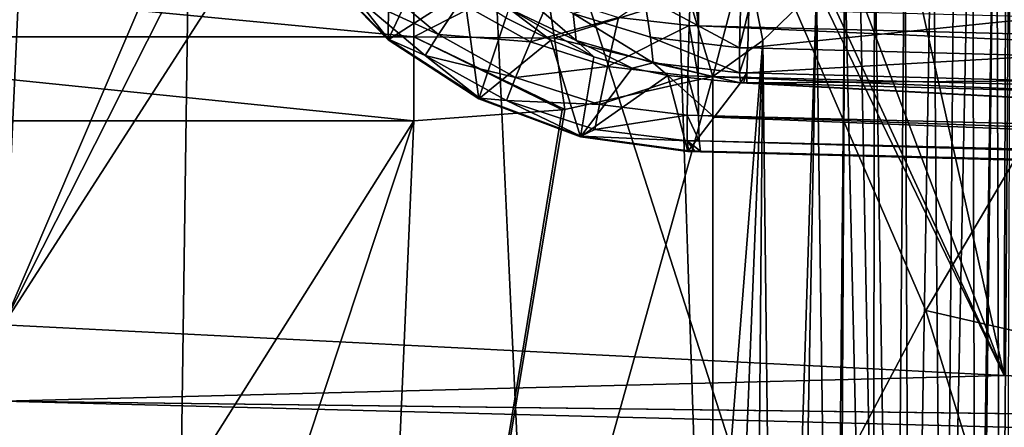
# Model space of a CAD drawing. Header units: metres. Extents: x -105 to 105, y -117 to 62.
# Tile 303 of 382: x 0.1 to 6.1, y -13.94 to -11.46. Entities that reach past the tile are written whole.
import ezdxf

# ---------------------------------------------------------------- set-up
doc = ezdxf.new("R2010")
doc.units = ezdxf.units.M
doc.layers.add('solid_509432_AD150_SW0001', color=7, linetype='CONTINUOUS')
doc.layers.add('solid_509432_AD150_SW0001_01', color=7, linetype='CONTINUOUS')

msp = doc.modelspace()

# ---------------------------------------------------------------- linework, layer by layer
at = {"layer": 'solid_509432_AD150_SW0001'}
for points in [[(3, -6.3, 3.6), (1.356257, 16.4984, 3.6), (0, -13.319448, 3.6)], [(3.100297, -7.190117, 3.6), (3, -6.3, 3.6), (0, -13.319448, 3.6)], [(3.396117, -8.035521, 3.6), (3.100297, -7.190117, 3.6), (0, -13.319448, 3.6)], [(-2.5, -11.562857, 64.813347), (2.5, -12.074873, 64.879997), (-2.5, -12.074873, 64.879997)]]:
    msp.add_3dface(points, dxfattribs=at)
at = {"layer": 'solid_509432_AD150_SW0001_01'}
for points in [[(1.560201, 19.454649, 71.878479), (-0.001912, 19.454506, 71.878471), (0, -90.568039, 71.879997)], [(1.560201, 19.454649, 71.878479), (0, -90.568039, 71.879997), (6.716792, -90.563103, 71.851799)], [(3.113525, 19.27993, 71.87394), (1.560201, 19.454649, 71.878479), (6.716792, -90.563103, 71.851799)], [(4.649279, 18.989752, 71.866493), (3.113525, 19.27993, 71.87394), (6.716792, -90.563103, 71.851799)], [(6.158848, 18.585764, 71.856293), (4.649279, 18.989752, 71.866493), (6.716792, -90.563103, 71.851799)], [(-1.356257, 16.4984, 3.6), (0, -13.319448, 3.6), (1.356257, 16.4984, 3.6)], [(6.55984, -11.636592, -16.094528), (0, -0.25, -16.299999), (7.520955, -10.166413, -16.121058)], [(5.620007, -13.231618, -16.065746), (0, -0.25, -16.299999), (6.55984, -11.636592, -16.094528)], [(4.713199, -14.944984, -16.034828), (0, -0.25, -16.299999), (5.620007, -13.231618, -16.065746)], [(0, -16.070114, -16.014524), (0, -0.25, -16.299999), (4.713199, -14.944984, -16.034828)], [(3.396117, -8.035521, 3.6), (0, -13.319448, 3.6), (6.096374, -13.627247, 3.6)], [(3.872695, -8.793983, 3.6), (3.396117, -8.035521, 3.6), (6.096374, -13.627247, 3.6)], [(4.506017, -9.427305, 3.6), (3.872695, -8.793983, 3.6), (6.096374, -13.627247, 3.6)], [(6.047307, -9.264956, 65.868752), (6.138668, -8.981604, 66.043945), (6.074553, -17.595037, 65.916748)], [(6.138668, -8.981604, 66.043945), (6.106372, -17.509573, 65.977058), (6.074553, -17.595037, 65.916748)], [(5.902319, -9.658127, 65.654457), (6.047307, -9.264956, 65.868752), (5.925223, -17.884823, 65.684578)], [(6.047307, -9.264956, 65.868752), (5.942903, -17.857277, 65.708664), (5.925223, -17.884823, 65.684578)], [(6.047307, -9.264956, 65.868752), (6.074553, -17.595037, 65.916748), (5.942903, -17.857277, 65.708664)], [(5.26448, -9.903883, 3.6), (4.506017, -9.427305, 3.6), (6.096374, -13.627247, 3.6)], [(5.902319, -9.658127, 65.654457), (5.925223, -17.884823, 65.684578), (5.728688, -18.121107, 65.458496)], [(5.7988, -9.905121, 65.531494), (5.902319, -9.658127, 65.654457), (5.728688, -18.121107, 65.458496)], [(6.109882, -10.199703, 3.6), (5.26448, -9.903883, 3.6), (6.096374, -13.627247, 3.6)], [(5.661281, -10.198153, 65.394806), (5.7988, -9.905121, 65.531494), (5.728688, -18.121107, 65.458496)], [(5.490925, -10.515148, 65.257301), (5.661281, -10.198153, 65.394806), (5.524086, -18.308847, 65.281715)], [(5.661281, -10.198153, 65.394806), (5.728688, -18.121107, 65.458496), (5.524086, -18.308847, 65.281715)], [(6.109882, -10.199703, 3.6), (6.096374, -13.627247, 3.6), (12.603499, -13.940187, 3.6)], [(5.306226, -10.811769, 65.139053), (5.490925, -10.515148, 65.257301), (5.427034, -18.392048, 65.213127)], [(5.490925, -10.515148, 65.257301), (5.524086, -18.308847, 65.281715), (5.427034, -18.392048, 65.213127)], [(20.34462, -11.548565, 2.382862), (4.238843, -11.141292, 1.961118), (4.247155, -10.76178, 2.010187)], [(20.34462, -11.548565, 2.382862), (4.247155, -10.76178, 2.010187), (20.352932, -11.169054, 2.431932)], [(5.125903, -11.061512, 65.048767), (5.306226, -10.811769, 65.139053), (5.296851, -18.498127, 65.133781)], [(5.306226, -10.811769, 65.139053), (5.427034, -18.392048, 65.213127), (5.296851, -18.498127, 65.133781)], [(2.349823, -10.891192, -11.332865), (1.883334, -11.108073, 0.45), (2.34398, -11.580997, 0.45)], [(2.569475, -11.101018, -11.432611), (2.349823, -10.891192, -11.332865), (2.34398, -11.580997, 0.45)], [(-2.5, -11.084967, 64.617836), (2.5, -11.084967, 64.617836), (2.5, -11.562857, 64.813347)], [(-2.5, -11.562857, 64.813347), (-2.5, -11.084967, 64.617836), (2.5, -11.562857, 64.813347)], [(3.294847, -11.15746, 64.686241), (2.5, -11.562857, 64.813347), (2.5, -11.084967, 64.617836)], [(4.521234, -11.046012, 64.813194), (4.321801, -11.805166, 64.879997), (4.173736, -11.316555, 64.813881)], [(4.521234, -11.046012, 64.813194), (4.625338, -11.586637, 64.903168), (4.321801, -11.805166, 64.879997)], [(4.521234, -11.046012, 64.813194), (4.952932, -11.268745, 64.982193), (4.625338, -11.586637, 64.903168)], [(4.952932, -11.268745, 64.982193), (5.125903, -11.061512, 65.048767), (5.055554, -18.679115, 65.019463)], [(5.125903, -11.061512, 65.048767), (5.084858, -18.658161, 65.031288), (5.055554, -18.679115, 65.019463)], [(5.125903, -11.061512, 65.048767), (5.296851, -18.498127, 65.133781), (5.084858, -18.658161, 65.031288)], [(1.885472, -11.104625, 0.541281), (2.346279, -11.577345, 0.54938), (1.883334, -11.108073, 0.45)], [(2.346279, -11.577345, 0.54938), (2.34398, -11.580997, 0.45), (1.883334, -11.108073, 0.45)], [(2.136643, -11.31153, 0.884094), (2.346279, -11.577345, 0.54938), (1.885472, -11.104625, 0.541281)], [(2.805463, -11.285455, -11.518799), (2.569475, -11.101018, -11.432611), (2.34398, -11.580997, 0.45)], [(3.294847, -11.15746, 64.686241), (3.356278, -11.57152, 64.830963), (2.5, -11.562857, 64.813347)], [(4.173736, -11.316555, 64.813881), (3.356278, -11.57152, 64.830963), (3.294847, -11.15746, 64.686241)], [(3.746207, -11.445631, 1.804657), (4.191612, -11.140427, 1.959881), (4.177744, -11.495235, 1.815957)], [(4.23363, -11.496091, 1.817606), (4.177744, -11.495235, 1.815957), (4.191612, -11.140427, 1.959881)], [(4.238843, -11.141292, 1.961118), (4.23363, -11.496091, 1.817606), (4.191612, -11.140427, 1.959881)], [(20.339405, -11.903365, 2.239351), (4.23363, -11.496091, 1.817606), (4.238843, -11.141292, 1.961118)], [(20.339405, -11.903365, 2.239351), (4.238843, -11.141292, 1.961118), (20.34462, -11.548565, 2.382862)], [(2.136643, -11.31153, 0.884094), (2.23951, -11.203443, 1.236983), (2.650045, -11.549879, 1.247733)], [(2.650045, -11.549879, 1.247733), (2.23951, -11.203443, 1.236983), (2.780356, -11.354506, 1.55046)], [(3.068848, -11.223845, -12.283575), (3.078292, -11.391722, -11.955379), (3.488967, -11.585242, -12.046624)], [(3.469836, -11.421808, -12.381981), (3.068848, -11.223845, -12.283575), (3.488967, -11.585242, -12.046624)], [(4.625338, -11.586637, 64.903168), (4.952932, -11.268745, 64.982193), (4.711643, -18.904358, 64.918365)], [(4.952932, -11.268745, 64.982193), (4.808852, -18.844469, 64.940208), (4.711643, -18.904358, 64.918365)], [(4.952932, -11.268745, 64.982193), (5.055554, -18.679115, 65.019463), (4.808852, -18.844469, 64.940208)], [(2.569329, -11.676995, 0.895424), (2.346279, -11.577345, 0.54938), (2.136643, -11.31153, 0.884094)], [(2.569329, -11.676995, 0.895424), (2.136643, -11.31153, 0.884094), (2.650045, -11.549879, 1.247733)], [(2.805463, -11.285455, -11.518799), (2.34398, -11.580997, 0.45), (2.896869, -11.941545, 0.45)], [(3.210955, -11.593109, 1.561736), (2.780356, -11.354506, 1.55046), (3.332319, -11.313459, 1.793819)], [(3.061261, -11.447532, -11.593029), (2.805463, -11.285455, -11.518799), (2.896869, -11.941545, 0.45)], [(3.210955, -11.593109, 1.561736), (3.332319, -11.313459, 1.793819), (3.746207, -11.445631, 1.804657)], [(4.173736, -11.316555, 64.813881), (4.321801, -11.805166, 64.879997), (3.356278, -11.57152, 64.830963)], [(3.90315, -11.318666, -12.750823), (3.469836, -11.421808, -12.381981), (3.941916, -11.564662, -12.460884)], [(3.90315, -11.318666, -12.750823), (3.941916, -11.564662, -12.460884), (4.484761, -11.629922, -12.49807)], [(4.489784, -11.39509, -12.795807), (3.90315, -11.318666, -12.750823), (4.484761, -11.629922, -12.49807)], [(2.650045, -11.549879, 1.247733), (2.780356, -11.354506, 1.55046), (3.210955, -11.593109, 1.561736)], [(3.078292, -11.391722, -11.955379), (3.061261, -11.447532, -11.593029), (3.334795, -11.584845, -11.654866)], [(3.078292, -11.391722, -11.955379), (3.334795, -11.584845, -11.654866), (3.596959, -11.686276, -11.701299)], [(3.488967, -11.585242, -12.046624), (3.078292, -11.391722, -11.955379), (3.596959, -11.686276, -11.701299)], [(4.540195, -11.396964, -12.79553), (4.489784, -11.39509, -12.795807), (4.484761, -11.629922, -12.49807)], [(4.533916, -11.631338, -12.498183), (4.540195, -11.396964, -12.79553), (4.484761, -11.629922, -12.49807)], [(6.36009, -11.444677, -12.794709), (4.540195, -11.396964, -12.79553), (4.533916, -11.631338, -12.498183)], [(3.334795, -11.584845, -11.654866), (3.061261, -11.447532, -11.593029), (2.896869, -11.941545, 0.45)], [(3.679512, -11.744206, 1.574005), (3.210955, -11.593109, 1.561736), (3.746207, -11.445631, 1.804657)], [(3.469836, -11.421808, -12.381981), (3.488967, -11.585242, -12.046624), (3.958287, -11.721606, -12.117974)], [(3.941916, -11.564662, -12.460884), (3.469836, -11.421808, -12.381981), (3.958287, -11.721606, -12.117974)], [(3.679512, -11.744206, 1.574005), (3.746207, -11.445631, 1.804657), (4.177744, -11.495235, 1.815957)], [(6.353811, -11.679051, -12.497362), (6.36009, -11.444677, -12.794709), (4.533916, -11.631338, -12.498183)], [(3.679512, -11.744206, 1.574005), (4.177744, -11.495235, 1.815957), (4.168489, -11.802157, 1.58681)], [(4.231853, -11.803078, 1.588997), (4.168489, -11.802157, 1.58681), (4.177744, -11.495235, 1.815957)], [(4.23363, -11.496091, 1.817606), (4.231853, -11.803078, 1.588997), (4.177744, -11.495235, 1.815957)], [(20.337629, -12.210352, 2.010741), (4.231853, -11.803078, 1.588997), (4.23363, -11.496091, 1.817606)], [(20.337629, -12.210352, 2.010741), (4.23363, -11.496091, 1.817606), (20.339405, -11.903365, 2.239351)], [(-2.5, -11.562857, 64.813347), (2.5, -11.562857, 64.813347), (2.5, -12.074873, 64.879997)], [(2.346279, -11.577345, 0.54938), (2.899452, -11.937839, 0.555567), (2.34398, -11.580997, 0.45)], [(2.569329, -11.676995, 0.895424), (2.899452, -11.937839, 0.555567), (2.346279, -11.577345, 0.54938)], [(2.5, -11.562857, 64.813347), (3.420355, -12.007018, 64.879997), (3.403921, -12.009431, 64.879997)], [(3.356278, -11.57152, 64.830963), (3.420355, -12.007018, 64.879997), (2.5, -11.562857, 64.813347)], [(2.5, -11.562857, 64.813347), (3.403921, -12.009431, 64.879997), (2.5, -12.074873, 64.879997)], [(2.569329, -11.676995, 0.895424), (2.650045, -11.549879, 1.247733), (3.119612, -11.810883, 1.26003)], [(3.119612, -11.810883, 1.26003), (2.650045, -11.549879, 1.247733), (3.210955, -11.593109, 1.561736)], [(3.356278, -11.57152, 64.830963), (4.321801, -11.805166, 64.879997), (3.420355, -12.007018, 64.879997)], [(3.941916, -11.564662, -12.460884), (3.958287, -11.721606, -12.117974), (4.484816, -11.782712, -12.150979)], [(4.484761, -11.629922, -12.49807), (3.941916, -11.564662, -12.460884), (4.484816, -11.782712, -12.150979)], [(2.899452, -11.937839, 0.555567), (2.896869, -11.941545, 0.45), (2.34398, -11.580997, 0.45)], [(3.334795, -11.584845, -11.654866), (2.896869, -11.941545, 0.45), (3.515469, -12.172397, 0.45)], [(3.119612, -11.810883, 1.26003), (3.210955, -11.593109, 1.561736), (3.679512, -11.744206, 1.574005)], [(3.596959, -11.686276, -11.701299), (3.334795, -11.584845, -11.654866), (3.515469, -12.172397, 0.45)], [(3.488967, -11.585242, -12.046624), (3.596959, -11.686276, -11.701299), (3.829597, -11.754066, -11.733313)], [(3.958287, -11.721606, -12.117974), (3.488967, -11.585242, -12.046624), (3.829597, -11.754066, -11.733313)], [(4.625338, -11.586637, 64.903168), (4.321801, -15.460148, 64.879997), (4.321801, -11.805166, 64.879997)], [(4.625338, -11.586637, 64.903168), (4.321801, -19.115118, 64.879997), (4.321801, -15.460148, 64.879997)], [(4.625338, -11.586637, 64.903168), (4.562484, -18.990595, 64.894531), (4.321801, -19.115118, 64.879997)], [(4.533916, -11.631338, -12.498183), (4.484761, -11.629922, -12.49807), (4.484816, -11.782712, -12.150979)], [(4.529762, -11.783806, -12.151597), (4.533916, -11.631338, -12.498183), (4.484816, -11.782712, -12.150979)], [(6.353811, -11.679051, -12.497362), (4.533916, -11.631338, -12.498183), (4.529762, -11.783806, -12.151597)], [(4.625338, -11.586637, 64.903168), (4.711643, -18.904358, 64.918365), (4.562484, -18.990595, 64.894531)], [(7.509874, -13.667525, -15.956194), (5.620007, -13.231618, -16.065746), (6.55984, -11.636592, -16.094528)], [(3.06425, -11.952572, 0.908384), (2.899452, -11.937839, 0.555567), (2.569329, -11.676995, 0.895424)], [(3.06425, -11.952572, 0.908384), (2.569329, -11.676995, 0.895424), (3.119612, -11.810883, 1.26003)], [(3.829597, -11.754066, -11.733313), (3.596959, -11.686276, -11.701299), (3.515469, -12.172397, 0.45)], [(6.349657, -11.831519, -12.150776), (6.353811, -11.679051, -12.497362), (4.529762, -11.783806, -12.151597)], [(3.630741, -11.976718, 1.273414), (3.119612, -11.810883, 1.26003), (3.679512, -11.744206, 1.574005)], [(4.04843, -11.800074, -11.756734), (3.829597, -11.754066, -11.733313), (3.515469, -12.172397, 0.45)], [(3.630741, -11.976718, 1.273414), (3.679512, -11.744206, 1.574005), (4.168489, -11.802157, 1.58681)], [(3.958287, -11.721606, -12.117974), (3.829597, -11.754066, -11.733313), (4.04843, -11.800074, -11.756734)], [(3.958287, -11.721606, -12.117974), (4.04843, -11.800074, -11.756734), (4.489945, -11.843668, -11.77749)], [(4.484816, -11.782712, -12.150979), (3.958287, -11.721606, -12.117974), (4.489945, -11.843668, -11.77749)], [(2.176322, -19.503014, 64.879997), (3.420355, -12.007018, 64.879997), (4.321801, -11.805166, 64.879997)], [(4.321801, -15.460148, 64.879997), (2.176322, -19.503014, 64.879997), (4.321801, -11.805166, 64.879997)], [(3.06425, -11.952572, 0.908384), (3.119612, -11.810883, 1.26003), (3.630741, -11.976718, 1.273414)], [(4.04843, -11.800074, -11.756734), (3.515469, -12.172397, 0.45), (4.169757, -12.262272, 0.45)], [(3.630741, -11.976718, 1.273414), (4.168489, -11.802157, 1.58681), (4.164449, -12.041169, 1.28739)], [(4.04843, -11.800074, -11.756734), (4.329851, -12.05297, -5.663743), (4.489945, -11.843668, -11.77749)], [(4.04843, -11.800074, -11.756734), (4.169757, -12.262272, 0.45), (4.329851, -12.05297, -5.663743)], [(4.23363, -12.042261, 1.290176), (4.164449, -12.041169, 1.28739), (4.168489, -11.802157, 1.58681)], [(4.231853, -11.803078, 1.588997), (4.23363, -12.042261, 1.290176), (4.168489, -11.802157, 1.58681)], [(20.339405, -12.449535, 1.71192), (4.23363, -12.042261, 1.290176), (4.231853, -11.803078, 1.588997)], [(20.339405, -12.449535, 1.71192), (4.231853, -11.803078, 1.588997), (20.337629, -12.210352, 2.010741)], [(4.529762, -11.783806, -12.151597), (4.484816, -11.782712, -12.150979), (4.489945, -11.843668, -11.77749)], [(4.529762, -11.783806, -12.151597), (4.489945, -11.843668, -11.77749), (4.509175, -11.844162, -11.777771)], [(4.529762, -11.783806, -12.151597), (4.509175, -11.844162, -11.777771), (4.527998, -11.844652, -11.777858)], [(6.349657, -11.831519, -12.150776), (4.529762, -11.783806, -12.151597), (4.527998, -11.844652, -11.777858)], [(4.329851, -12.05297, -5.663743), (20.144201, -12.680832, 0.45), (4.489945, -11.843668, -11.77749)], [(20.144201, -12.680832, 0.45), (4.509175, -11.844162, -11.777771), (4.489945, -11.843668, -11.77749)], [(20.144201, -12.680832, 0.45), (4.527998, -11.844652, -11.777858), (4.509175, -11.844162, -11.777771)], [(6.349657, -11.831519, -12.150776), (4.527998, -11.844652, -11.777858), (6.347893, -11.892365, -11.777037)], [(20.144201, -12.680832, 0.45), (6.347893, -11.892365, -11.777037), (4.527998, -11.844652, -11.777858)], [(2.899452, -11.937839, 0.555567), (3.518245, -12.168623, 0.559538), (2.896869, -11.941545, 0.45)], [(3.06425, -11.952572, 0.908384), (3.518245, -12.168623, 0.559538), (2.899452, -11.937839, 0.555567)], [(3.518245, -12.168623, 0.559538), (3.515469, -12.172397, 0.45), (2.896869, -11.941545, 0.45)], [(3.603078, -12.127996, 0.922494), (3.518245, -12.168623, 0.559538), (3.06425, -11.952572, 0.908384)], [(3.603078, -12.127996, 0.922494), (3.06425, -11.952572, 0.908384), (3.630741, -11.976718, 1.273414)], [(3.603078, -12.127996, 0.922494), (3.630741, -11.976718, 1.273414), (4.164449, -12.041169, 1.28739)], [(2.176322, -19.503014, 64.879997), (3.403921, -12.009431, 64.879997), (3.420355, -12.007018, 64.879997)], [(2.176322, -19.503014, 64.879997), (2.5, -12.074873, 64.879997), (3.403921, -12.009431, 64.879997)], [(3.603078, -12.127996, 0.922494), (4.164449, -12.041169, 1.28739), (4.165888, -12.196677, 0.937231)], [(4.238843, -12.198068, 0.9406), (4.165888, -12.196677, 0.937231), (4.164449, -12.041169, 1.28739)], [(4.23363, -12.042261, 1.290176), (4.238843, -12.198068, 0.9406), (4.164449, -12.041169, 1.28739)], [(4.329851, -12.05297, -5.663743), (4.169757, -12.262272, 0.45), (20.144201, -12.680832, 0.45)], [(20.34462, -12.605342, 1.362345), (4.238843, -12.198068, 0.9406), (4.23363, -12.042261, 1.290176)], [(20.34462, -12.605342, 1.362345), (4.23363, -12.042261, 1.290176), (20.339405, -12.449535, 1.71192)], [(-2.18063, -19.502502, 64.879997), (-2.5, -12.074873, 64.879997), (2.5, -12.074873, 64.879997)], [(-0.002188, -19.632654, 64.879997), (-2.18063, -19.502502, 64.879997), (2.5, -12.074873, 64.879997)], [(2.176322, -19.503014, 64.879997), (-0.002188, -19.632654, 64.879997), (2.5, -12.074873, 64.879997)], [(3.518245, -12.168623, 0.559538), (4.172666, -12.258468, 0.561098), (3.515469, -12.172397, 0.45)], [(3.515469, -12.172397, 0.45), (4.172666, -12.258468, 0.561098), (4.169757, -12.262272, 0.45)], [(3.603078, -12.127996, 0.922494), (4.165888, -12.196677, 0.937231), (3.518245, -12.168623, 0.559538)], [(4.165888, -12.196677, 0.937231), (4.172666, -12.258468, 0.561098), (3.518245, -12.168623, 0.559538)], [(4.209868, -12.259409, 0.56206), (4.172666, -12.258468, 0.561098), (4.165888, -12.196677, 0.937231)], [(4.165888, -12.196677, 0.937231), (4.247155, -12.260352, 0.563033), (4.209868, -12.259409, 0.56206)], [(4.238843, -12.198068, 0.9406), (4.247155, -12.260352, 0.563033), (4.165888, -12.196677, 0.937231)], [(4.238843, -12.198068, 0.9406), (20.352932, -12.667626, 0.984777), (4.247155, -12.260352, 0.563033)], [(20.34462, -12.605342, 1.362345), (20.352932, -12.667626, 0.984777), (4.238843, -12.198068, 0.9406)], [(4.209868, -12.259409, 0.56206), (4.169757, -12.262272, 0.45), (4.172666, -12.258468, 0.561098)], [(4.209868, -12.259409, 0.56206), (4.247155, -12.260352, 0.563033), (4.169757, -12.262272, 0.45)], [(4.247155, -12.260352, 0.563033), (20.144201, -12.680832, 0.45), (4.169757, -12.262272, 0.45)], [(4.247155, -12.260352, 0.563033), (20.352932, -12.667626, 0.984777), (20.144201, -12.680832, 0.45)], [(6.391374, -15.73398, -15.92085), (4.713199, -14.944984, -16.034828), (5.620007, -13.231618, -16.065746)], [(7.509874, -13.667525, -15.956194), (6.391374, -15.73398, -15.92085), (5.620007, -13.231618, -16.065746)], [(6.096374, -13.627247, 3.6), (0, -13.319448, 3.6), (0, -13.784497, 3.060721)], [(12.603499, -13.940187, 3.6), (6.096374, -13.627247, 3.6), (0, -13.784497, 3.060721)], [(0, -13.784497, 3.060721), (20.272799, -14.310705, 3.572976), (20.407393, -14.038832, 3.919589)], [(12.603499, -13.940187, 3.6), (0, -13.784497, 3.060721), (20.407393, -14.038832, 3.919589)], [(0, -13.784497, 3.060721), (0, -14.158652, 2.454685), (20.272799, -14.310705, 3.572976)]]:
    msp.add_3dface(points, dxfattribs=at)

doc.saveas('drawing.dxf')
